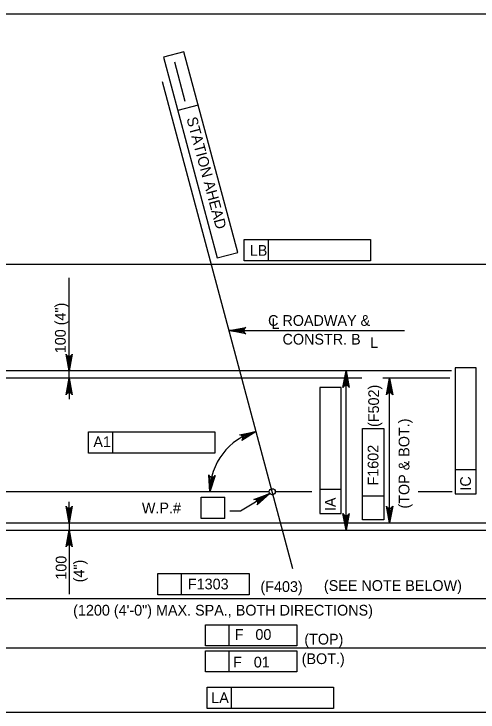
# Model space of a CAD drawing. Extents: x 634540 to 640306, y 296059 to 300275.
# Drawn here: x 638665.2 to 638794.9, y 296443.1 to 296638.5 of the extents above; entities that cross this region are included whole.
import ezdxf

# ---------------------------------------------------------------- set-up
doc = ezdxf.new("R2010")
doc.units = 0
for name, color, linetype in [('10', 7, 'Continuous'), ('11', 7, 'Continuous'), ('2', 7, 'Continuous'), ('3', 7, 'Continuous'), ('4', 7, 'Continuous'), ('6', 7, 'Continuous')]:
    doc.layers.add(name, color=color, linetype=linetype)

msp = doc.modelspace()

# ---------------------------------------------------------------- linework, layer by layer
at = {"layer": '10'}
for p, q in [((638787.45, 296538.63), (638651.34, 296538.63)), ((638736.55, 296504.79), (638621.59, 296504.79)), ((638748.48, 296504.79), (638738.25, 296504.79)), ((638787.66, 296504.79), (638778.18, 296504.79)), ((638627.08, 296494.03), (638846.76, 296494.03))]:
    msp.add_line(p, q, dxfattribs=at)
at = {"layer": '11'}
msp.add_line((638743.17, 296483.26), (638706.68, 296619.43), dxfattribs=at)
at = {"layer": '2'}
msp.add_line((638475.46, 296638.46), (639261.46, 296638.46), dxfattribs=at)
at = {"layer": '3'}
for points in [[(638680.62, 296538.63), (638679.75, 296543.29), (638680, 296542.93), (638680.31, 296542.75), (638680.62, 296542.69), (638680.93, 296542.75), (638681.25, 296542.93), (638681.49, 296543.29), (638680.62, 296538.63), (638681.25, 296542.93), (638680.93, 296542.75), (638680.62, 296538.63), (638680.62, 296542.69), (638680.31, 296542.75), (638680.62, 296538.63), (638680, 296542.93)], [(638680.62, 296536.58), (638681.49, 296531.92), (638681.25, 296532.27), (638680.93, 296532.46), (638680.62, 296532.51), (638680.31, 296532.46), (638680, 296532.27), (638679.75, 296531.92), (638680.62, 296536.58), (638680, 296532.27), (638680.31, 296532.46), (638680.62, 296536.58), (638680.62, 296532.51), (638680.93, 296532.46), (638680.62, 296536.58), (638681.25, 296532.27)]]:
    msp.add_lwpolyline(points, dxfattribs=at)
at = {"layer": '4'}
for p, q in [((638712.68, 296627.88), (638706.97, 296626.35)), ((638727.72, 296571.75), (638712.68, 296627.88)), ((638706.97, 296626.35), (638722.02, 296570.22)), ((638713.04, 296613.99), (638710.11, 296624.94)), ((638711.08, 296611.5), (638716.78, 296613.03)), ((638729.51, 296575.34), (638764.81, 296575.34)), ((638729.51, 296569.43), (638729.51, 296575.34)), ((638736.36, 296569.43), (638736.36, 296575.34)), ((638764.81, 296575.34), (638764.81, 296569.43)), ((638722.02, 296570.22), (638727.72, 296571.75)), ((638651.34, 296568.41), (638825.59, 296568.41)), ((638764.81, 296569.43), (638729.51, 296569.43)), ((638680.62, 296538.63), (638680.62, 296564.59)), ((638725.32, 296549.85), (638734.99, 296549.85)), ((638734.99, 296549.85), (638774.38, 296549.85)), ((638680.62, 296541.58), (638680.62, 296544.53)), ((638788.47, 296539.46), (638788.47, 296504.16)), ((638794.38, 296539.46), (638788.47, 296539.46)), ((638794.38, 296504.16), (638794.38, 296539.46)), ((638680.62, 296536.58), (638680.62, 296538.63)), ((638758.02, 296494.03), (638758.02, 296538.63)), ((638680.62, 296536.58), (638680.62, 296530.67)), ((638770.16, 296496.08), (638770.16, 296536.58)), ((638750.69, 296533.98), (638750.69, 296498.68)), ((638756.6, 296533.98), (638750.69, 296533.98)), ((638756.6, 296498.68), (638756.6, 296533.98)), ((638686.02, 296521.5), (638721.32, 296521.5)), ((638686.02, 296515.6), (638686.02, 296521.5)), ((638692.86, 296515.6), (638692.86, 296521.5)), ((638721.32, 296521.5), (638721.32, 296515.6)), ((638762.63, 296496.9), (638762.63, 296522.44)), ((638762.63, 296522.44), (638768.54, 296522.44)), ((638768.54, 296522.44), (638768.54, 296496.9)), ((638721.32, 296515.6), (638686.02, 296515.6)), ((638788.47, 296511), (638794.38, 296511)), ((638736.73, 296504.27), (638728.5, 296499.39)), ((638750.69, 296505.52), (638756.6, 296505.52)), ((638788.47, 296504.16), (638794.38, 296504.16)), ((638680.62, 296496.08), (638680.62, 296501.98)), ((638717.53, 296503.23), (638724.12, 296503.23)), ((638717.53, 296497.32), (638717.53, 296503.23)), ((638724.12, 296497.32), (638724.12, 296503.23)), ((638768.54, 296503.5), (638762.63, 296503.5)), ((638728.5, 296499.39), (638725.55, 296499.39)), ((638750.69, 296498.68), (638756.6, 296498.68)), ((638680.62, 296496.08), (638680.62, 296494.03)), ((638681.29, 296496.08), (638685.05, 296496.08)), ((638724.12, 296497.32), (638717.53, 296497.32)), ((638768.54, 296496.9), (638762.63, 296496.9)), ((638680.62, 296494.03), (638680.62, 296476.16)), ((638681.29, 296494.03), (638685.05, 296494.03)), ((638680.62, 296491.08), (638680.62, 296488.12)), ((638705.41, 296481.88), (638730.95, 296481.88)), ((638705.41, 296475.98), (638705.41, 296481.88)), ((638712, 296475.98), (638712, 296481.88)), ((638730.95, 296481.88), (638730.95, 296475.98)), ((638629.13, 296474.96), (638844.71, 296474.96)), ((638730.95, 296475.98), (638705.41, 296475.98)), ((638718.71, 296467.55), (638744.25, 296467.55)), ((638718.71, 296461.64), (638718.71, 296467.55)), ((638725.3, 296461.64), (638725.3, 296467.55)), ((638744.25, 296467.55), (638744.25, 296461.64)), ((638629.13, 296461.09), (638844.71, 296461.09)), ((638744.25, 296461.64), (638718.71, 296461.64)), ((638718.71, 296460.27), (638744.25, 296460.27)), ((638718.71, 296454.36), (638718.71, 296460.27)), ((638725.3, 296454.36), (638725.3, 296460.27)), ((638744.25, 296460.27), (638744.25, 296454.36)), ((638744.25, 296454.36), (638718.71, 296454.36)), ((638719.18, 296444.17), (638719.18, 296450.08)), ((638719.18, 296450.08), (638754.48, 296450.08)), ((638726.02, 296444.17), (638726.02, 296450.08)), ((638754.48, 296450.08), (638754.48, 296444.17)), ((638754.48, 296444.17), (638719.18, 296444.17)), ((638627.08, 296443.15), (638846.76, 296443.15))]:
    msp.add_line(p, q, dxfattribs=at)
for points in [[(638725.32, 296549.85), (638729.98, 296550.73), (638729.62, 296550.48), (638729.44, 296550.17), (638729.38, 296549.85), (638729.44, 296549.54), (638729.62, 296549.23), (638729.98, 296548.98), (638725.32, 296549.85), (638729.62, 296549.23), (638729.44, 296549.54), (638725.32, 296549.85), (638729.38, 296549.85), (638729.44, 296550.17), (638725.32, 296549.85), (638729.62, 296550.48)], [(638758.02, 296538.63), (638758.89, 296533.97), (638758.65, 296534.33), (638758.33, 296534.51), (638758.02, 296534.57), (638757.71, 296534.51), (638757.4, 296534.33), (638757.15, 296533.97), (638758.02, 296538.63), (638757.4, 296534.33), (638757.71, 296534.51), (638758.02, 296538.63), (638758.02, 296534.57), (638758.33, 296534.51), (638758.02, 296538.63), (638758.65, 296534.33)], [(638770.16, 296536.58), (638771.04, 296531.92), (638770.79, 296532.27), (638770.48, 296532.46), (638770.16, 296532.51), (638769.85, 296532.46), (638769.54, 296532.27), (638769.29, 296531.92), (638770.16, 296536.58), (638769.54, 296532.27), (638769.85, 296532.46), (638770.16, 296536.58), (638770.16, 296532.51), (638770.48, 296532.46), (638770.16, 296536.58), (638770.79, 296532.27)], [(638732.88, 296521.66), (638728.89, 296519.08), (638729.13, 296519.45), (638729.18, 296519.81), (638729.12, 296520.12), (638728.95, 296520.39), (638728.66, 296520.61), (638728.23, 296520.7), (638732.88, 296521.66), (638728.66, 296520.61), (638728.95, 296520.39), (638732.88, 296521.66), (638729.12, 296520.12), (638729.18, 296519.81), (638732.88, 296521.66), (638729.13, 296519.45)], [(638719.93, 296504.79), (638719.69, 296509.53), (638719.89, 296509.14), (638720.18, 296508.92), (638720.48, 296508.82), (638720.79, 296508.83), (638721.13, 296508.97), (638721.42, 296509.29), (638719.93, 296504.79), (638721.13, 296508.97), (638720.79, 296508.83), (638719.93, 296504.79), (638720.48, 296508.82), (638720.18, 296508.92), (638719.93, 296504.79), (638719.89, 296509.14)], [(638736.73, 296504.27), (638733.16, 296501.14), (638733.34, 296501.54), (638733.34, 296501.9), (638733.23, 296502.2), (638733.03, 296502.44), (638732.71, 296502.61), (638732.27, 296502.64), (638736.73, 296504.27), (638732.71, 296502.61), (638733.03, 296502.44), (638736.73, 296504.27), (638733.23, 296502.2), (638733.34, 296501.9), (638736.73, 296504.27), (638733.34, 296501.54)], [(638680.62, 296496.08), (638679.75, 296500.74), (638680, 296500.38), (638680.31, 296500.2), (638680.62, 296500.14), (638680.93, 296500.2), (638681.25, 296500.38), (638681.49, 296500.74), (638680.62, 296496.08), (638681.25, 296500.38), (638680.93, 296500.2), (638680.62, 296496.08), (638680.62, 296500.14), (638680.31, 296500.2), (638680.62, 296496.08), (638680, 296500.38)], [(638770.16, 296496.08), (638769.29, 296500.74), (638769.54, 296500.38), (638769.85, 296500.2), (638770.16, 296500.14), (638770.48, 296500.2), (638770.79, 296500.38), (638771.04, 296500.74), (638770.16, 296496.08), (638770.79, 296500.38), (638770.48, 296500.2), (638770.16, 296496.08), (638770.16, 296500.14), (638769.85, 296500.2), (638770.16, 296496.08), (638769.54, 296500.38)], [(638758.02, 296494.03), (638757.15, 296498.69), (638757.4, 296498.33), (638757.71, 296498.14), (638758.02, 296498.09), (638758.33, 296498.14), (638758.65, 296498.33), (638758.89, 296498.69), (638758.02, 296494.03), (638758.65, 296498.33), (638758.33, 296498.14), (638758.02, 296494.03), (638758.02, 296498.09), (638757.71, 296498.14), (638758.02, 296494.03), (638757.4, 296498.33)], [(638680.62, 296494.03), (638681.49, 296489.37), (638681.25, 296489.73), (638680.93, 296489.91), (638680.62, 296489.96), (638680.31, 296489.91), (638680, 296489.73), (638679.75, 296489.37), (638680.62, 296494.03), (638680, 296489.73), (638680.31, 296489.91), (638680.62, 296494.03), (638680.62, 296489.96), (638680.93, 296489.91), (638680.62, 296494.03), (638681.25, 296489.73)]]:
    msp.add_lwpolyline(points, dxfattribs=at)
for points in [[(638728.4, 296550.34), (638728.4, 296549.36), (638725.45, 296549.85)], [(638680.13, 296541.58), (638681.11, 296541.58), (638680.62, 296538.63)], [(638758.51, 296535.68), (638757.53, 296535.68), (638758.02, 296538.63)], [(638680.13, 296533.62), (638681.11, 296533.62), (638680.62, 296536.58)], [(638770.65, 296533.62), (638769.67, 296533.62), (638770.16, 296536.58)], [(638680.13, 296499.03), (638681.11, 296499.03), (638680.62, 296496.08)], [(638770.65, 296499.03), (638769.67, 296499.03), (638770.16, 296496.08)], [(638758.51, 296496.98), (638757.53, 296496.98), (638758.02, 296494.03)], [(638680.13, 296491.08), (638681.11, 296491.08), (638680.62, 296494.03)]]:
    msp.add_lwpolyline(points, close=True, dxfattribs=at)
msp.add_circle((638737.39, 296504.79), 0.85, dxfattribs=at)
msp.add_arc((638737.39, 296504.79), 17.46, 104.9998, 179.9968, dxfattribs=at)
at = {"layer": '6'}
for p, q in [((638762.43, 296536.58), (638628.11, 296536.58)), ((638787.03, 296536.58), (638768.33, 296536.58)), ((638628.11, 296496.08), (638845.74, 296496.08))]:
    msp.add_line(p, q, dxfattribs=at)

# ---------------------------------------------------------------- texts
at = {"layer": '4'}
for s, height, rotation, p in [('STATION AHEAD', 3.0001, 285, (638713.39, 296609.21)), ('100 (4")', 3, 90, (638679.66, 296543.54)), ('(F502)', 3, 90, (638767.22, 296522.9)), ('(TOP & BOT.)', 3.0001, 90, (638775.71, 296500.08)), ('F1602', 3, 90, (638767.05, 296506.53)), ('IC', 3, 90, (638792.91, 296505.11)), ('IA', 3, 90, (638755.13, 296499.37)), ('100', 3, 90, (638679.86, 296480.18)), ('(4")', 3, 90, (638684.86, 296479.44))]:
    msp.add_text(s, height=height, rotation=rotation, dxfattribs=at).set_placement(p)
for s, height, p in [('LB', 3, (638731.1, 296570.8)), ('C ROADWAY &', 3.0001, (638736.21, 296551.2)), ('L', 3, (638737.14, 296550.31)), ('CONSTR. B', 3, (638740.25, 296545.96)), ('L', 3, (638764.76, 296545)), ('A1', 3, (638687.39, 296517.26)), ('W.P.#', 3, (638700.95, 296498.74)), ('F1303', 3, (638713.8, 296477.46)), ('(F403)', 3, (638734.08, 296476.75)), ('(SEE NOTE BELOW)', 3.0001, (638751.82, 296477.04)), ('(1200 (4\'-0") MAX. SPA., BOTH DIRECTIONS)', 3.0001, (638681.74, 296470.14)), ('F   00', 3, (638726.88, 296463.35)), ('(TOP)', 3, (638746.34, 296462.04)), ('(BOT.)', 3, (638745.61, 296456.57)), ('F   01', 3, (638726.43, 296455.62)), ('LA', 3, (638720.34, 296445.66))]:
    msp.add_text(s, height=height, dxfattribs=at).set_placement(p)

doc.saveas('drawing.dxf')
